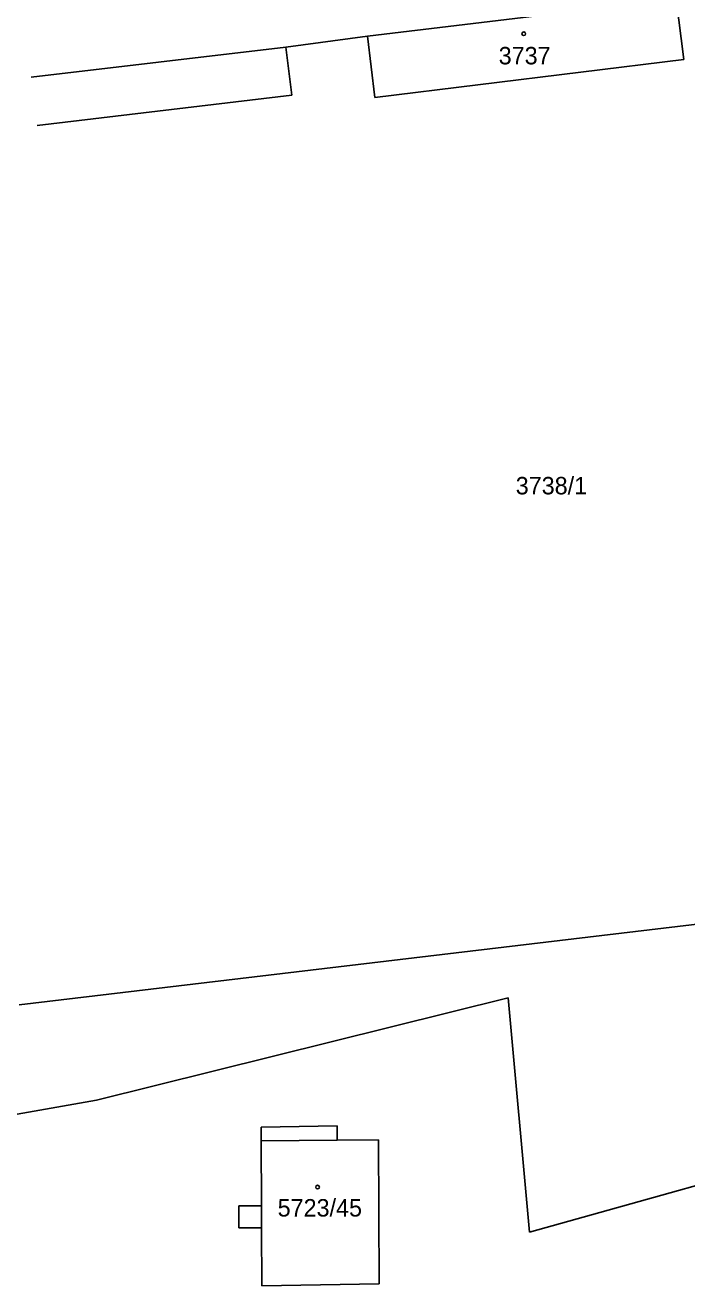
# Model space of a CAD drawing. Extents: x -735092 to -733385, y -1122435 to -1118992.
# Drawn here: x -734552.9 to -734488.5, y -1120644.2 to -1120521.5 of the extents above; entities that cross this region are included whole.
import ezdxf

# ---------------------------------------------------------------- set-up
doc = ezdxf.new("R2010")
doc.units = 0
for name, color, linetype in [('Vrstva 1', 7, 'Continuous'), ('Vrstva 18', 7, 'Continuous'), ('Vrstva 19', 7, 'Continuous'), ('Vrstva 25', 7, 'Continuous'), ('Vrstva 4', 7, 'Continuous')]:
    doc.layers.add(name, color=color, linetype=linetype)

msp = doc.modelspace()

# ---------------------------------------------------------------- linework, layer by layer
at = {"layer": 'Vrstva 1'}
for points in [[(-734519.6, -1120522.59), (-734489.53, -1120518.96)], [(-734489.53, -1120518.96), (-734488.81, -1120524.89)], [(-734552.36, -1120526.6), (-734527.55, -1120523.66)], [(-734527.55, -1120523.66), (-734519.6, -1120522.59)], [(-734527.55, -1120523.66), (-734526.99, -1120528.35)], [(-734519.6, -1120522.59), (-734518.88, -1120528.58)], [(-734518.88, -1120528.58), (-734488.81, -1120524.89)], [(-734551.8, -1120531.31), (-734526.99, -1120528.35)], [(-734553.54, -1120616.89), (-734438.1, -1120603.16)], [(-734546, -1120626.19), (-734505.91, -1120616.23)], [(-734505.91, -1120616.23), (-734503.83, -1120639.03)], [(-734563.14, -1120629.2), (-734546, -1120626.19)], [(-734529.98, -1120628.8), (-734522.56, -1120628.68)], [(-734529.98, -1120628.8), (-734529.97, -1120630.14)], [(-734522.56, -1120628.68), (-734522.55, -1120630.06)], [(-734529.97, -1120630.14), (-734529.94, -1120636.47)], [(-734522.55, -1120630.06), (-734518.55, -1120630.03)], [(-734518.55, -1120630.03), (-734518.47, -1120644.06)], [(-734503.83, -1120639.03), (-734473.4, -1120630.53)], [(-734532.14, -1120636.48), (-734529.94, -1120636.47)], [(-734532.14, -1120636.48), (-734532.13, -1120638.62)], [(-734532.13, -1120638.62), (-734529.93, -1120638.62)], [(-734529.93, -1120638.62), (-734529.91, -1120644.25)], [(-734529.91, -1120644.25), (-734518.47, -1120644.06)]]:
    msp.add_lwpolyline(points, dxfattribs=at)
at = {"layer": 'Vrstva 25'}
for centre in [(-734504.39, -1120522.37), (-734524.47, -1120634.64)]:
    msp.add_circle(centre, 0.175, dxfattribs=at)
at = {"layer": 'Vrstva 4'}
for points in [[(-734529.97, -1120630.14), (-734522.55, -1120630.06)], [(-734529.94, -1120636.47), (-734529.93, -1120638.62)]]:
    msp.add_lwpolyline(points, dxfattribs=at)

# ---------------------------------------------------------------- texts
at = {"layer": 'Vrstva 18'}
msp.add_text('3738/1', height=1.7, dxfattribs=at).set_placement((-734505.17, -1120567.21))
at = {"layer": 'Vrstva 19'}
for s, p in [('3737', (-734506.83, -1120525.35)), ('5723/45', (-734528.36, -1120637.51))]:
    msp.add_text(s, height=1.7, dxfattribs=at).set_placement(p)

doc.saveas('drawing.dxf')
